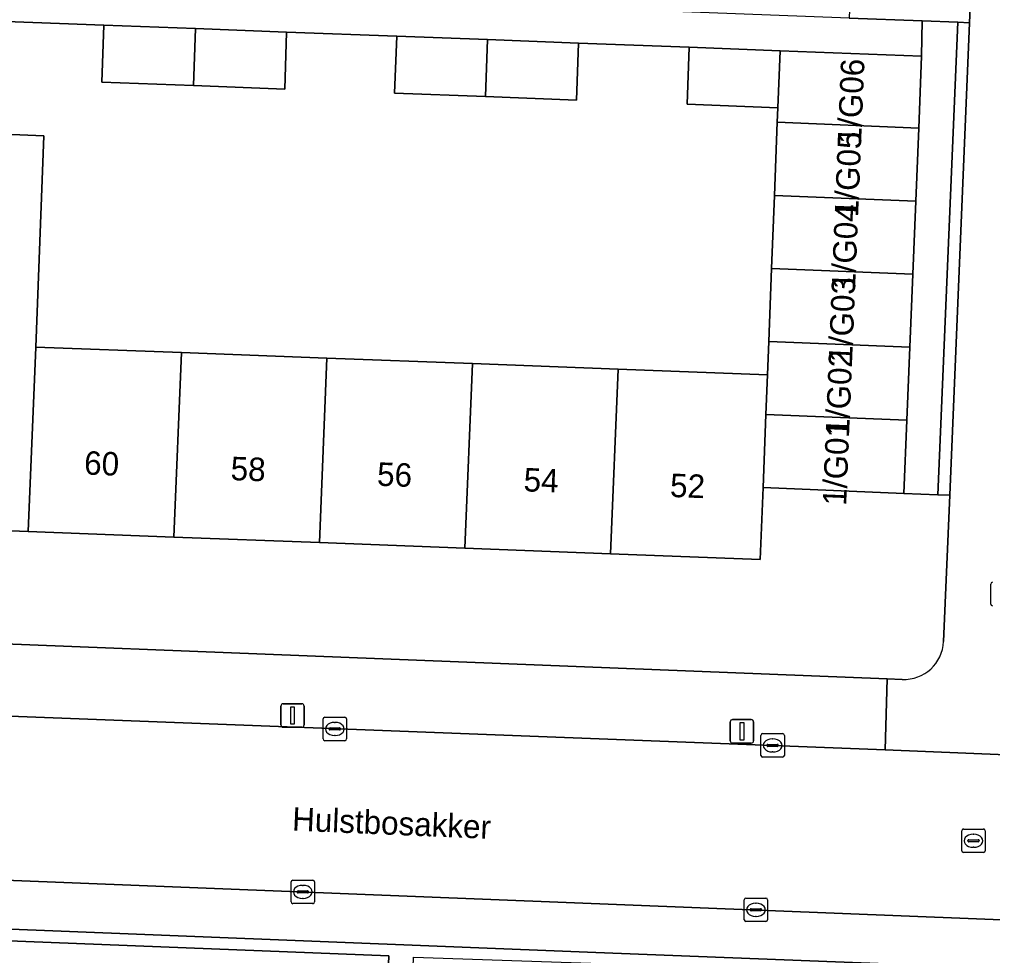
# Model space of a CAD drawing. Extents: x 161354 to 162026, y 386504 to 387460.
# Drawn here: x 161513.06 to 161554.51, y 386647.05 to 386686.96 of the extents above; entities that cross this region are included whole.
import ezdxf

# ---------------------------------------------------------------- set-up
doc = ezdxf.new("R2010")
doc.units = 0
for name, color, linetype in [('IMGEO_Erf', 7, 'Continuous'), ('IMGEO_Groenvoorziening', 7, 'Continuous'), ('IMGEO_Kolk', 7, 'Continuous'), ('IMGEO_Lichtmast', 7, 'Continuous'), ('IMGEO_Openbare_ruimte_label', 7, 'Continuous'), ('IMGEO_Pand', 7, 'Continuous'), ('IMGEO_Pand_nummerreeks', 7, 'Continuous'), ('IMGEO_Parkeervlak_open', 7, 'Continuous'), ('IMGEO_Rijbaan_lokaal_open', 7, 'Continuous'), ('IMGEO_Rioolput', 7, 'Continuous'), ('IMGEO_Voetpad_open', 7, 'Continuous')]:
    doc.layers.add(name, color=color, linetype=linetype)

msp = doc.modelspace()

# ---------------------------------------------------------------- linework, layer by layer
at = {"layer": 'IMGEO_Erf'}
for points in [[(161549.945, 386724.294), (161549.688, 386718.078), (161549.43, 386711.861), (161549.173, 386705.644), (161548.916, 386699.427), (161548.658, 386693.211), (161548.402, 386687.013), (161551.52, 386686.895), (161553.035, 386686.838), (161553.534, 386686.819), (161556.007, 386745.625)], [(161510.684, 386682.133), (161514.094, 386682.004), (161513.753, 386672.992), (161519.954, 386672.758), (161526.155, 386672.524), (161532.355, 386672.29), (161538.555, 386672.056), (161544.922, 386671.815), (161544.977, 386673.232), (161545.096, 386676.346), (161545.216, 386679.461), (161545.336, 386682.575), (161545.36, 386683.196), (161541.498, 386683.342), (161541.59, 386685.783), (161536.876, 386685.949), (161536.781, 386683.521), (161532.907, 386683.668), (161529.036, 386683.815), (161529.128, 386686.243), (161524.435, 386686.422), (161524.356, 386683.993), (161520.468, 386684.14), (161516.563, 386684.288), (161516.655, 386686.717), (161511.72, 386686.904)], [(161552.424, 386660.44), (161552.686, 386666.678), (161552.187, 386666.698), (161550.728, 386666.758), (161544.736, 386667.002), (161544.611, 386663.937), (161538.233, 386664.181), (161532.033, 386664.419), (161525.833, 386664.657), (161519.632, 386664.894), (161513.432, 386665.132), (161507.161, 386665.372), (161507.034, 386660.56), (161550.024, 386658.848), (161550.665, 386658.823)]]:
    msp.add_lwpolyline(points, dxfattribs=at)
msp.add_arc((161550.731, 386660.517), 1.695, 267.7772, 357.4057, dxfattribs=at)
at = {"layer": 'IMGEO_Groenvoorziening'}
msp.add_lwpolyline([(161506.082, 386647.214), (161505.944, 386644.36), (161528.654, 386643.459), (161528.797, 386647.037), (161506.84, 386647.908)], dxfattribs=at)
at = {"layer": 'IMGEO_Kolk'}
for p, q in [((161554.436, 386662.038), (161554.436, 386662.89)), ((161525.991, 386656.287), (161525.991, 386657.139)), ((161526.066, 386657.213), (161526.918, 386657.213)), ((161526.479, 386656.993), (161526.504, 386656.993)), ((161526.992, 386657.139), (161526.992, 386656.287)), ((161526.25, 386656.707), (161526.25, 386656.719)), ((161526.688, 386656.67), (161526.29, 386656.67)), ((161526.293, 386656.756), (161526.691, 386656.756)), ((161526.502, 386656.433), (161526.477, 386656.433)), ((161526.734, 386656.719), (161526.734, 386656.707)), ((161544.642, 386655.588), (161544.642, 386656.44)), ((161544.717, 386656.514), (161545.569, 386656.514)), ((161545.643, 386656.44), (161545.643, 386655.588)), ((161526.918, 386656.213), (161526.066, 386656.213)), ((161544.901, 386656.008), (161544.901, 386656.02)), ((161544.944, 386656.057), (161545.342, 386656.057)), ((161545.13, 386656.294), (161545.155, 386656.294)), ((161545.385, 386656.02), (161545.385, 386656.008)), ((161545.339, 386655.971), (161544.941, 386655.971)), ((161545.153, 386655.734), (161545.128, 386655.734)), ((161545.569, 386655.514), (161544.717, 386655.514)), ((161524.702, 386650.267), (161525.554, 386650.267)), ((161524.627, 386649.341), (161524.627, 386650.193)), ((161524.929, 386649.81), (161525.327, 386649.81)), ((161525.115, 386650.047), (161525.14, 386650.047)), ((161525.628, 386650.193), (161525.628, 386649.341)), ((161524.886, 386649.761), (161524.886, 386649.773)), ((161525.324, 386649.724), (161524.926, 386649.724)), ((161525.138, 386649.487), (161525.113, 386649.487)), ((161525.37, 386649.773), (161525.37, 386649.761)), ((161543.929, 386648.58), (161543.929, 386649.432)), ((161544.004, 386649.506), (161544.856, 386649.506)), ((161544.93, 386649.432), (161544.93, 386648.58)), ((161525.554, 386649.267), (161524.702, 386649.267)), ((161544.188, 386649), (161544.188, 386649.012)), ((161544.626, 386648.963), (161544.228, 386648.963)), ((161544.231, 386649.049), (161544.629, 386649.049)), ((161544.417, 386649.286), (161544.442, 386649.286)), ((161544.672, 386649.012), (161544.672, 386649)), ((161544.44, 386648.726), (161544.415, 386648.726)), ((161544.856, 386648.506), (161544.004, 386648.506))]:
    msp.add_line(p, q, dxfattribs=at)
for points in [[(161554.436, 386662.038), (161554.436, 386662.89)], [(161525.991, 386656.287), (161525.991, 386657.139)], [(161526.066, 386657.213), (161526.918, 386657.213)], [(161526.992, 386657.139), (161526.992, 386656.287)], [(161544.642, 386655.588), (161544.642, 386656.44)], [(161544.717, 386656.514), (161545.569, 386656.514)], [(161545.643, 386656.44), (161545.643, 386655.588)], [(161526.918, 386656.213), (161526.066, 386656.213)], [(161545.569, 386655.514), (161544.717, 386655.514)], [(161524.702, 386650.267), (161525.554, 386650.267)], [(161524.627, 386649.341), (161524.627, 386650.193)], [(161525.628, 386650.193), (161525.628, 386649.341)], [(161543.929, 386648.58), (161543.929, 386649.432)], [(161544.004, 386649.506), (161544.856, 386649.506)], [(161544.93, 386649.432), (161544.93, 386648.58)], [(161525.554, 386649.267), (161524.702, 386649.267)], [(161544.856, 386648.506), (161544.004, 386648.506)]]:
    msp.add_lwpolyline(points, dxfattribs=at)
for centre, radius, start, end in [((161554.513, 386662.888), 0.0765, 91.552, 178.448), ((161554.513, 386662.888), 0.0765, 91.552, 178.448), ((161554.513, 386662.04), 0.0765, 181.552, 268.448), ((161554.513, 386662.04), 0.0765, 181.552, 268.448), ((161526.068, 386657.137), 0.0765, 91.552, 178.448), ((161526.068, 386657.137), 0.0765, 91.552, 178.448), ((161526.916, 386657.137), 0.0765, 1.552, 88.448), ((161526.916, 386657.137), 0.0765, 1.552, 88.448), ((161526.29, 386656.716), 0.0403, 85.8775, 175.7526), ((161526.287, 386656.706), 0.0366, 178.938, 274.7102), ((161526.691, 386656.713), 0.043, 264.8664, 352.4533), ((161526.695, 386656.718), 0.0386, 1.7309, 96.639), ((161544.719, 386656.438), 0.0765, 91.552, 178.448), ((161544.719, 386656.438), 0.0765, 91.552, 178.448), ((161545.567, 386656.438), 0.0765, 1.552, 88.448), ((161545.567, 386656.438), 0.0765, 1.552, 88.448), ((161526.068, 386656.289), 0.0765, 181.552, 268.448), ((161526.068, 386656.289), 0.0765, 181.552, 268.448), ((161526.916, 386656.289), 0.0765, 271.552, 358.448), ((161526.916, 386656.289), 0.0765, 271.552, 358.448), ((161544.941, 386656.017), 0.0403, 85.8775, 175.7526), ((161544.938, 386656.007), 0.0366, 178.938, 274.7102), ((161545.342, 386656.014), 0.043, 264.8664, 352.4533), ((161545.346, 386656.019), 0.0386, 1.7309, 96.639), ((161544.719, 386655.59), 0.0765, 181.552, 268.448), ((161544.719, 386655.59), 0.0765, 181.552, 268.448), ((161545.567, 386655.59), 0.0765, 271.552, 358.448), ((161545.567, 386655.59), 0.0765, 271.552, 358.448), ((161524.704, 386650.191), 0.0765, 91.552, 178.448), ((161524.704, 386650.191), 0.0765, 91.552, 178.448), ((161525.552, 386650.191), 0.0765, 1.552, 88.448), ((161525.552, 386650.191), 0.0765, 1.552, 88.448), ((161524.926, 386649.77), 0.0403, 85.8775, 175.7526), ((161525.331, 386649.772), 0.0386, 1.7309, 96.639), ((161524.923, 386649.76), 0.0366, 178.938, 274.7102), ((161525.327, 386649.767), 0.043, 264.8664, 352.4533), ((161544.006, 386649.43), 0.0765, 91.552, 178.448), ((161544.006, 386649.43), 0.0765, 91.552, 178.448), ((161544.854, 386649.43), 0.0765, 1.552, 88.448), ((161544.854, 386649.43), 0.0765, 1.552, 88.448), ((161524.704, 386649.343), 0.0765, 181.552, 268.448), ((161524.704, 386649.343), 0.0765, 181.552, 268.448), ((161525.552, 386649.343), 0.0765, 271.552, 358.448), ((161525.552, 386649.343), 0.0765, 271.552, 358.448), ((161544.228, 386649.009), 0.0403, 85.8775, 175.7526), ((161544.225, 386648.999), 0.0366, 178.938, 274.7102), ((161544.629, 386649.006), 0.043, 264.8664, 352.4533), ((161544.633, 386649.011), 0.0386, 1.7309, 96.639), ((161544.006, 386648.582), 0.0765, 181.552, 268.448), ((161544.006, 386648.582), 0.0765, 181.552, 268.448), ((161544.854, 386648.582), 0.0765, 271.552, 358.448), ((161544.854, 386648.582), 0.0765, 271.552, 358.448)]:
    msp.add_arc(centre, radius, start, end, dxfattribs=at)
for centre, major_axis, ratio, start_param, end_param in [((161526.478, 386656.713), (-0.387, 0.002), 0.722429, 4.712389, 7.853982), ((161526.503, 386656.713), (-0.39, 0.002), 0.717154, 1.570796, 4.712389), ((161545.129, 386656.014), (-0.387, 0.002), 0.722429, 4.712389, 7.853982), ((161545.154, 386656.014), (-0.39, 0.002), 0.717154, 1.570796, 4.712389), ((161525.114, 386649.767), (-0.387, 0.002), 0.722429, 4.712389, 7.853982), ((161525.139, 386649.767), (-0.39, 0.002), 0.717154, 1.570796, 4.712389), ((161544.416, 386649.006), (-0.387, 0.002), 0.722429, 4.712389, 7.853982), ((161544.441, 386649.006), (-0.39, 0.002), 0.717154, 1.570796, 4.712389)]:
    msp.add_ellipse(centre, major_axis=major_axis, ratio=ratio, start_param=start_param, end_param=end_param, dxfattribs=at)
at = {"layer": 'IMGEO_Lichtmast'}
for p, q in [((161524.194, 386656.889), (161524.194, 386657.689)), ((161524.194, 386657.689), (161524.194, 386656.889)), ((161524.294, 386657.789), (161525.084, 386657.789)), ((161525.084, 386657.789), (161524.294, 386657.789)), ((161525.184, 386657.689), (161525.184, 386656.889)), ((161525.184, 386656.889), (161525.184, 386657.689)), ((161543.339, 386656.211), (161543.339, 386657.011)), ((161543.339, 386657.011), (161543.339, 386656.211)), ((161543.439, 386657.111), (161544.229, 386657.111)), ((161544.229, 386657.111), (161543.439, 386657.111)), ((161544.329, 386657.011), (161544.329, 386656.211)), ((161544.329, 386656.211), (161544.329, 386657.011)), ((161525.084, 386656.789), (161524.294, 386656.789)), ((161524.294, 386656.789), (161525.084, 386656.789)), ((161544.229, 386656.111), (161543.439, 386656.111)), ((161543.439, 386656.111), (161544.229, 386656.111))]:
    msp.add_line(p, q, dxfattribs=at)
for points in [[(161524.614, 386657.664), (161524.764, 386657.664), (161524.764, 386656.914), (161524.614, 386656.914), (161524.614, 386657.664)], [(161543.759, 386656.986), (161543.909, 386656.986), (161543.909, 386656.236), (161543.759, 386656.236), (161543.759, 386656.986)]]:
    msp.add_lwpolyline(points, dxfattribs=at)
for centre, start, end in [((161524.294, 386657.689), 90, 180), ((161524.294, 386657.689), 90, 180), ((161525.084, 386657.689), 0, 90), ((161525.084, 386657.689), 360, 90), ((161524.294, 386656.889), 180, 270), ((161524.294, 386656.889), 180, 270), ((161525.084, 386656.889), 270, 0), ((161525.084, 386656.889), 270, 0), ((161543.439, 386657.011), 90, 180), ((161543.439, 386657.011), 90, 180), ((161544.229, 386657.011), 0, 90), ((161544.229, 386657.011), 360, 90), ((161543.439, 386656.211), 180, 270), ((161543.439, 386656.211), 180, 270), ((161544.229, 386656.211), 270, 0), ((161544.229, 386656.211), 270, 0)]:
    msp.add_arc(centre, 0.1, start, end, dxfattribs=at)
at = {"layer": 'IMGEO_Pand'}
for points in [[(161520.56, 386686.569), (161516.655, 386686.717), (161516.563, 386684.288), (161520.468, 386684.14)], [(161524.435, 386686.422), (161520.56, 386686.569), (161520.468, 386684.14), (161524.356, 386683.993)], [(161532.999, 386686.097), (161529.128, 386686.243), (161529.036, 386683.815), (161532.907, 386683.668)], [(161536.876, 386685.949), (161532.999, 386686.097), (161532.907, 386683.668), (161536.781, 386683.521)], [(161545.467, 386685.624), (161541.59, 386685.783), (161541.498, 386683.342), (161545.36, 386683.196)], [(161551.489, 386685.395), (161545.467, 386685.624), (161545.36, 386683.196), (161545.336, 386682.575), (161551.364, 386682.329)], [(161551.237, 386679.215), (161551.364, 386682.329), (161545.336, 386682.575), (161545.216, 386679.461)], [(161513.753, 386672.992), (161514.094, 386682.004), (161510.684, 386682.133), (161510.483, 386676.822), (161507.58, 386676.926), (161507.44, 386673.231), (161507.161, 386665.372), (161513.432, 386665.132)], [(161551.11, 386676.1), (161551.237, 386679.215), (161545.216, 386679.461), (161545.096, 386676.346)], [(161545.096, 386676.346), (161544.977, 386673.232), (161550.982, 386672.986), (161551.11, 386676.1)], [(161544.977, 386673.232), (161544.922, 386671.815), (161544.856, 386670.117), (161550.855, 386669.872), (161550.982, 386672.986)], [(161513.432, 386665.132), (161519.632, 386664.894), (161519.954, 386672.758), (161513.753, 386672.992)], [(161526.155, 386672.524), (161519.954, 386672.758), (161519.632, 386664.894), (161525.833, 386664.657)], [(161525.833, 386664.657), (161532.033, 386664.419), (161532.355, 386672.29), (161526.155, 386672.524)], [(161538.555, 386672.056), (161532.355, 386672.29), (161532.033, 386664.419), (161538.233, 386664.181)], [(161544.856, 386670.117), (161544.922, 386671.815), (161538.555, 386672.056), (161538.233, 386664.181), (161544.611, 386663.937), (161544.736, 386667.002)], [(161550.855, 386669.872), (161544.856, 386670.117), (161544.736, 386667.002), (161550.728, 386666.758)]]:
    msp.add_lwpolyline(points, close=True, dxfattribs=at)
at = {"layer": 'IMGEO_Parkeervlak_open'}
msp.add_lwpolyline([(161509.745, 386648.294), (161513.764, 386648.133), (161537.615, 386647.19), (161560.215, 386646.304), (161571.22, 386645.868), (161571.304, 386647.926), (161506.719, 386650.499)], dxfattribs=at)
at = {"layer": 'IMGEO_Rijbaan_lokaal_open'}
for points in [[(161556.221, 386751.504), (161556.166, 386750), (161556.007, 386745.625), (161553.534, 386686.819), (161552.686, 386666.678), (161552.424, 386660.44)], [(161550.665, 386658.823), (161550.024, 386658.848), (161549.932, 386655.818), (161559.908, 386655.41), (161560.053, 386658.471), (161558.773, 386658.522)]]:
    msp.add_lwpolyline(points, dxfattribs=at)
msp.add_lwpolyline([(161504.877, 386657.56), (161500, 386657.75), (161498.826, 386657.785), (161497.238, 386657.833), (161496.99, 386650.876), (161500, 386650.77), (161506.719, 386650.499), (161571.304, 386647.926), (161571.589, 386654.935), (161559.908, 386655.41), (161549.932, 386655.818)], close=True, dxfattribs=at)
msp.add_arc((161550.731, 386660.517), 1.695, 267.7772, 357.4057, dxfattribs=at)
at = {"layer": 'IMGEO_Rioolput'}
for p, q in [((161553.197, 386651.523), (161553.197, 386652.375)), ((161553.272, 386652.449), (161554.124, 386652.449)), ((161554.198, 386652.375), (161554.198, 386651.523)), ((161553.456, 386651.943), (161553.456, 386651.955)), ((161553.894, 386651.906), (161553.496, 386651.906)), ((161553.499, 386651.992), (161553.897, 386651.992)), ((161553.685, 386652.229), (161553.71, 386652.229)), ((161553.94, 386651.955), (161553.94, 386651.943)), ((161554.124, 386651.449), (161553.272, 386651.449)), ((161553.708, 386651.669), (161553.683, 386651.669))]:
    msp.add_line(p, q, dxfattribs=at)
for points in [[(161553.197, 386651.523), (161553.197, 386652.375)], [(161553.272, 386652.449), (161554.124, 386652.449)], [(161554.198, 386652.375), (161554.198, 386651.523)], [(161554.124, 386651.449), (161553.272, 386651.449)]]:
    msp.add_lwpolyline(points, dxfattribs=at)
for centre, radius, start, end in [((161553.274, 386652.373), 0.0765, 91.552, 178.448), ((161553.274, 386652.373), 0.0765, 91.552, 178.448), ((161554.122, 386652.373), 0.0765, 1.552, 88.448), ((161554.122, 386652.373), 0.0765, 1.552, 88.448), ((161553.496, 386651.952), 0.0403, 85.8775, 175.7526), ((161553.493, 386651.942), 0.0366, 178.938, 274.7102), ((161553.897, 386651.949), 0.043, 264.8664, 352.4533), ((161553.901, 386651.954), 0.0386, 1.7309, 96.639), ((161553.274, 386651.525), 0.0765, 181.552, 268.448), ((161553.274, 386651.525), 0.0765, 181.552, 268.448), ((161554.122, 386651.525), 0.0765, 271.552, 358.448), ((161554.122, 386651.525), 0.0765, 271.552, 358.448)]:
    msp.add_arc(centre, radius, start, end, dxfattribs=at)
for centre, major_axis, ratio, start_param, end_param in [((161553.684, 386651.949), (-0.387, 0.002), 0.722429, 4.712389, 7.853982), ((161553.709, 386651.949), (-0.39, 0.002), 0.717154, 1.570796, 4.712389)]:
    msp.add_ellipse(centre, major_axis=major_axis, ratio=ratio, start_param=start_param, end_param=end_param, dxfattribs=at)
at = {"layer": 'IMGEO_Voetpad_open'}
for points in [[(161511.72, 386686.904), (161516.655, 386686.717), (161520.56, 386686.569), (161524.435, 386686.422), (161529.128, 386686.243), (161532.999, 386686.097), (161536.876, 386685.949), (161541.59, 386685.783), (161545.467, 386685.624), (161551.489, 386685.395), (161551.52, 386686.895), (161548.402, 386687.013), (161540.576, 386687.31), (161529.439, 386687.685), (161524.41, 386687.933), (161522.672, 386687.982), (161520.399, 386688.074), (161496.538, 386689.04)], [(161504.877, 386657.56), (161549.932, 386655.818), (161550.024, 386658.848), (161507.034, 386660.56)], [(161595.594, 386644.882), (161581.474, 386645.461), (161574.028, 386645.756), (161571.22, 386645.868), (161560.215, 386646.304), (161537.615, 386647.19), (161513.764, 386648.133), (161509.745, 386648.294)], [(161506.84, 386647.908), (161528.797, 386647.037), (161528.654, 386643.459), (161528.482, 386639.131), (161529.581, 386639.069), (161529.726, 386643.416), (161529.845, 386646.983), (161542.844, 386646.547)]]:
    msp.add_lwpolyline(points, dxfattribs=at)
for points in [[(161553.035, 386686.838), (161551.52, 386686.895), (161551.489, 386685.395), (161551.364, 386682.329), (161551.237, 386679.215), (161551.11, 386676.1), (161550.982, 386672.986), (161550.855, 386669.872), (161550.728, 386666.758), (161552.187, 386666.698)], [(161553.534, 386686.819), (161553.035, 386686.838), (161552.187, 386666.698), (161552.686, 386666.678)]]:
    msp.add_lwpolyline(points, close=True, dxfattribs=at)

# ---------------------------------------------------------------- texts
at = {"layer": 'IMGEO_Openbare_ruimte_label'}
msp.add_text('Hulstbosakker', height=1, rotation=357.5926, dxfattribs=at).set_placement((161524.658, 386652.382))
at = {"layer": 'IMGEO_Pand_nummerreeks'}
for s, rotation, p in [('1/G06', 87.6396, (161548.909, 386681.623)), ('1/G05', 87.6372, (161548.781, 386678.52)), ('1/G04', 87.6372, (161548.653, 386675.418)), ('1/G03', 87.6372, (161548.525, 386672.315)), ('1/G02', 87.6372, (161548.397, 386669.206)), ('1/G01', 87.6372, (161548.274, 386666.22)), ('60', 357.8056, (161515.798, 386667.563)), ('58', 357.8056, (161522.039, 386667.324)), ('56', 357.8056, (161528.278, 386667.085)), ('54', 357.8056, (161534.52, 386666.846)), ('52', 357.8056, (161540.758, 386666.606))]:
    msp.add_text(s, height=1, rotation=rotation, dxfattribs=at).set_placement(p)

doc.saveas('drawing.dxf')
